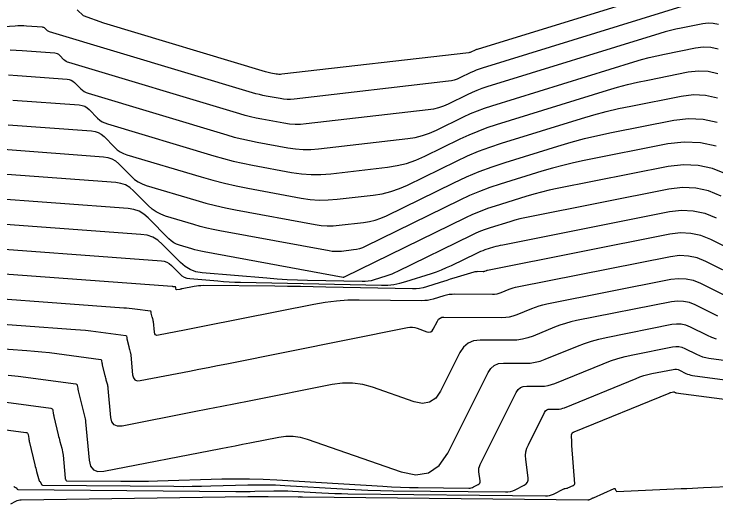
# Model space of a CAD drawing. Extents: x 1768942 to 1774819, y 723037 to 732099.
# Drawn here: x 1770521.39 to 1770564.04, y 731446.15 to 731475.88 of the extents above; entities that cross this region are included whole.
import ezdxf

# ---------------------------------------------------------------- set-up
doc = ezdxf.new("R2010")
doc.units = 0
doc.layers.add('R_Contours', color=7, linetype='Continuous')

msp = doc.modelspace()

# ---------------------------------------------------------------- linework, layer by layer
at = {"layer": 'R_Contours'}
for points in [[(1770563.81, 731478.147), (1770549.526, 731473.738), (1770549.482, 731473.724), (1770549.439, 731473.707), (1770549.396, 731473.689), (1770549.354, 731473.67), (1770549.187, 731473.588), (1770549.145, 731473.57), (1770549.102, 731473.555), (1770549.057, 731473.544), (1770549.012, 731473.537), (1770537.652, 731472.23), (1770537.568, 731472.224), (1770537.485, 731472.224), (1770537.402, 731472.229), (1770537.319, 731472.242), (1770536.989, 731472.302), (1770536.907, 731472.319), (1770536.825, 731472.337), (1770536.743, 731472.358), (1770536.663, 731472.381), (1770526.844, 731475.32), (1770525.605, 731475.776), (1770525.213, 731476.148)], [(1770562.221, 731476.426), (1770549.821, 731472.598), (1770549.646, 731472.541), (1770549.474, 731472.476), (1770549.305, 731472.405), (1770549.138, 731472.328), (1770548.476, 731472.004), (1770548.308, 731471.93), (1770548.136, 731471.872), (1770547.96, 731471.828), (1770547.779, 731471.8), (1770538.397, 731470.721), (1770538.185, 731470.704), (1770537.974, 731470.704), (1770537.763, 731470.719), (1770537.552, 731470.749), (1770536.711, 731470.904), (1770536.501, 731470.945), (1770536.293, 731470.992), (1770536.086, 731471.045), (1770535.88, 731471.104), (1770523.535, 731474.8), (1770523.495, 731474.814), (1770523.457, 731474.834), (1770523.423, 731474.858), (1770523.391, 731474.886), (1770523.27, 731475.009), (1770523.238, 731475.037), (1770523.203, 731475.057), (1770523.164, 731475.071), (1770523.123, 731475.078), (1770522.153, 731475.149), (1770521.977, 731475.159), (1770521.801, 731475.163), (1770521.625, 731475.161), (1770521.449, 731475.153), (1770508.343, 731474.361)], [(1770564.185, 731475.247), (1770563.875, 731475.315), (1770563.559, 731475.33), (1770563.235, 731475.292), (1770561.925, 731475.032), (1770561.598, 731474.962), (1770561.274, 731474.885), (1770560.952, 731474.799), (1770560.631, 731474.705), (1770550.115, 731471.459), (1770549.81, 731471.358), (1770549.509, 731471.246), (1770549.213, 731471.121), (1770548.922, 731470.986), (1770547.765, 731470.419), (1770547.472, 731470.291), (1770547.171, 731470.189), (1770546.863, 731470.113), (1770546.547, 731470.063), (1770539.143, 731469.211), (1770538.802, 731469.185), (1770538.462, 731469.183), (1770538.123, 731469.208), (1770537.785, 731469.257), (1770536.433, 731469.505), (1770536.096, 731469.572), (1770535.761, 731469.648), (1770535.428, 731469.733), (1770535.098, 731469.827), (1770524.711, 731472.936), (1770524.628, 731472.967), (1770524.552, 731473.006), (1770524.481, 731473.055), (1770524.416, 731473.114), (1770524.166, 731473.367), (1770524.101, 731473.424), (1770524.029, 731473.466), (1770523.95, 731473.494), (1770523.864, 731473.507), (1770521.871, 731473.654), (1770521.51, 731473.674), (1770521.148, 731473.683)], [(1770521.042, 731472.19), (1770521.59, 731472.159), (1770524.606, 731471.937), (1770524.735, 731471.916), (1770524.854, 731471.874), (1770524.964, 731471.811), (1770525.063, 731471.726), (1770525.44, 731471.342), (1770525.539, 731471.253), (1770525.646, 731471.179), (1770525.762, 731471.119), (1770525.886, 731471.073), (1770534.316, 731468.549), (1770534.771, 731468.42), (1770535.229, 731468.303), (1770535.69, 731468.199), (1770536.154, 731468.107), (1770538.017, 731467.765), (1770538.483, 731467.697), (1770538.951, 731467.663), (1770539.419, 731467.665), (1770539.889, 731467.702), (1770545.314, 731468.326), (1770545.766, 731468.397), (1770546.206, 731468.505), (1770546.635, 731468.652), (1770547.054, 731468.835), (1770548.705, 731469.644), (1770549.122, 731469.838), (1770549.544, 731470.015), (1770549.974, 731470.175), (1770550.41, 731470.319), (1770559.042, 731472.983), (1770559.504, 731473.119), (1770559.968, 731473.243), (1770560.436, 731473.355), (1770560.906, 731473.455), (1770562.795, 731473.83), (1770563.262, 731473.885), (1770563.719, 731473.864), (1770564.166, 731473.765)], [(1770521.308, 731470.664), (1770525.347, 731470.367), (1770525.52, 731470.339), (1770525.68, 731470.283), (1770525.826, 731470.198), (1770525.959, 731470.084), (1770526.465, 731469.57), (1770526.597, 731469.451), (1770526.74, 731469.351), (1770526.896, 731469.271), (1770527.062, 731469.21), (1770533.534, 731467.272), (1770534.113, 731467.107), (1770534.697, 731466.958), (1770535.285, 731466.825), (1770535.876, 731466.708), (1770538.25, 731466.272), (1770538.844, 731466.186), (1770539.439, 731466.143), (1770540.037, 731466.145), (1770540.635, 731466.192), (1770544.082, 731466.589), (1770544.668, 731466.681), (1770545.241, 731466.822), (1770545.799, 731467.012), (1770546.343, 731467.251), (1770548.489, 731468.302), (1770549.03, 731468.554), (1770549.58, 731468.784), (1770550.138, 731468.993), (1770550.704, 731469.18), (1770557.453, 731471.262), (1770558.056, 731471.44), (1770558.662, 731471.602), (1770559.273, 731471.748), (1770559.888, 731471.878), (1770562.355, 731472.368), (1770562.966, 731472.44), (1770563.562, 731472.412), (1770564.146, 731472.284)], [(1770521.026, 731469.169), (1770526.089, 731468.797), (1770526.306, 731468.762), (1770526.506, 731468.691), (1770526.689, 731468.584), (1770526.856, 731468.442), (1770527.489, 731467.798), (1770527.655, 731467.649), (1770527.835, 731467.524), (1770528.029, 731467.423), (1770528.238, 731467.346), (1770532.751, 731465.995), (1770533.456, 731465.795), (1770534.165, 731465.614), (1770534.879, 731465.452), (1770535.598, 731465.31), (1770538.839, 731464.715), (1770539.382, 731464.635), (1770539.927, 731464.596), (1770540.473, 731464.599), (1770541.021, 731464.641), (1770543.214, 731464.893), (1770543.756, 731464.979), (1770544.284, 731465.109), (1770544.8, 731465.285), (1770545.302, 731465.505), (1770548.273, 731466.96), (1770548.939, 731467.27), (1770549.615, 731467.553), (1770550.302, 731467.81), (1770550.999, 731468.04), (1770555.863, 731469.541), (1770556.608, 731469.761), (1770557.357, 731469.96), (1770558.111, 731470.141), (1770558.87, 731470.302), (1770561.916, 731470.906), (1770562.669, 731470.995), (1770563.406, 731470.961), (1770564.126, 731470.802)], [(1770520.745, 731467.673), (1770526.83, 731467.226), (1770527.091, 731467.185), (1770527.332, 731467.1), (1770527.552, 731466.971), (1770527.752, 731466.8), (1770528.514, 731466.026), (1770528.713, 731465.847), (1770528.929, 731465.696), (1770529.163, 731465.575), (1770529.414, 731465.483), (1770532.44, 731464.577), (1770533.033, 731464.408), (1770533.63, 731464.256), (1770534.231, 731464.12), (1770534.836, 731464), (1770539.685, 731463.11), (1770540.049, 731463.056), (1770540.414, 731463.03), (1770540.78, 731463.032), (1770541.147, 731463.06), (1770542.617, 731463.229), (1770542.98, 731463.287), (1770543.334, 731463.374), (1770543.68, 731463.492), (1770544.016, 731463.639), (1770548.118, 731465.647), (1770548.877, 731466.001), (1770549.649, 731466.325), (1770550.433, 731466.618), (1770551.229, 731466.88), (1770554.436, 731467.87), (1770555.24, 731468.107), (1770556.05, 731468.323), (1770556.865, 731468.518), (1770557.685, 731468.692), (1770561.476, 731469.444), (1770562.373, 731469.55), (1770563.249, 731469.509), (1770564.107, 731469.321)], [(1770564.056, 731467.858), (1770563.094, 731468.069), (1770562.111, 731468.115), (1770561.107, 731467.996), (1770556.034, 731466.99), (1770555.385, 731466.852), (1770554.74, 731466.698), (1770554.099, 731466.527), (1770553.463, 731466.339), (1770550.925, 731465.556), (1770550.296, 731465.348), (1770549.675, 731465.116), (1770549.065, 731464.861), (1770548.464, 731464.581), (1770542.731, 731461.774), (1770542.56, 731461.699), (1770542.384, 731461.639), (1770542.204, 731461.595), (1770542.02, 731461.565), (1770541.274, 731461.48), (1770541.087, 731461.465), (1770540.901, 731461.464), (1770540.716, 731461.478), (1770540.531, 731461.505), (1770533.886, 731462.725), (1770533.489, 731462.804), (1770533.094, 731462.893), (1770532.702, 731462.993), (1770532.312, 731463.104), (1770530.59, 731463.62), (1770530.296, 731463.727), (1770530.023, 731463.869), (1770529.77, 731464.044), (1770529.538, 731464.253), (1770528.649, 731465.158), (1770528.415, 731465.358), (1770528.157, 731465.508), (1770527.876, 731465.607), (1770527.572, 731465.656), (1770520.379, 731466.185)], [(1770564.678, 731466.16), (1770563.823, 731466.502), (1770562.948, 731466.695), (1770562.053, 731466.737), (1770561.139, 731466.628), (1770554.383, 731465.287), (1770553.905, 731465.186), (1770553.43, 731465.072), (1770552.959, 731464.947), (1770552.49, 731464.809), (1770550.622, 731464.232), (1770550.158, 731464.079), (1770549.702, 731463.908), (1770549.252, 731463.72), (1770548.81, 731463.514), (1770541.445, 731459.908), (1770541.44, 731459.906), (1770541.434, 731459.904), (1770541.429, 731459.902), (1770541.423, 731459.901), (1770541.4, 731459.899), (1770541.394, 731459.898), (1770541.388, 731459.898), (1770541.383, 731459.899), (1770541.377, 731459.9), (1770532.936, 731461.45), (1770532.746, 731461.487), (1770532.558, 731461.53), (1770532.37, 731461.578), (1770532.184, 731461.631), (1770531.442, 731461.853), (1770531.263, 731461.919), (1770531.096, 731462.005), (1770530.941, 731462.113), (1770530.799, 731462.24), (1770529.545, 731463.516), (1770529.278, 731463.745), (1770528.983, 731463.917), (1770528.662, 731464.03), (1770528.314, 731464.086), (1770519.516, 731464.732)], [(1770564.361, 731464.838), (1770563.59, 731465.147), (1770562.802, 731465.32), (1770561.995, 731465.358), (1770561.171, 731465.26), (1770552.732, 731463.585), (1770552.425, 731463.52), (1770552.121, 731463.447), (1770551.818, 731463.366), (1770551.517, 731463.278), (1770550.318, 731462.908), (1770550.021, 731462.81), (1770549.728, 731462.7), (1770549.439, 731462.579), (1770549.155, 731462.447), (1770544.677, 731460.254), (1770544.508, 731460.175), (1770544.336, 731460.102), (1770544.161, 731460.036), (1770543.984, 731459.976), (1770543.271, 731459.748), (1770543.091, 731459.699), (1770542.91, 731459.665), (1770542.726, 731459.646), (1770542.54, 731459.642), (1770539.217, 731459.712), (1770538.601, 731459.729), (1770537.985, 731459.757), (1770537.37, 731459.795), (1770536.756, 731459.843), (1770532.809, 731460.184), (1770532.438, 731460.247), (1770532.096, 731460.371), (1770531.782, 731460.556), (1770531.496, 731460.801), (1770530.412, 731461.904), (1770530.126, 731462.149), (1770529.812, 731462.332), (1770529.469, 731462.453), (1770529.098, 731462.512), (1770518.653, 731463.28)], [(1770517.79, 731461.828), (1770530.345, 731460.905), (1770530.517, 731460.878), (1770530.675, 731460.822), (1770530.821, 731460.737), (1770530.952, 731460.624), (1770531.454, 731460.114), (1770531.586, 731460.001), (1770531.731, 731459.916), (1770531.889, 731459.858), (1770532.06, 731459.829), (1770533.765, 731459.682), (1770534.108, 731459.655), (1770534.452, 731459.634), (1770534.796, 731459.618), (1770535.141, 731459.608), (1770543.713, 731459.429), (1770544.091, 731459.437), (1770544.465, 731459.475), (1770544.834, 731459.545), (1770545.199, 731459.645), (1770546.745, 731460.138), (1770547.058, 731460.244), (1770547.366, 731460.361), (1770547.67, 731460.49), (1770547.969, 731460.63), (1770549.501, 731461.38), (1770549.627, 731461.438), (1770549.754, 731461.492), (1770549.884, 731461.54), (1770550.015, 731461.584), (1770550.544, 731461.747), (1770550.677, 731461.786), (1770550.811, 731461.822), (1770550.945, 731461.854), (1770551.081, 731461.883), (1770561.203, 731463.892), (1770561.937, 731463.979), (1770562.655, 731463.945), (1770563.358, 731463.791), (1770564.044, 731463.516)], [(1770566.283, 731460.93), (1770563.727, 731462.194), (1770563.125, 731462.435), (1770562.509, 731462.57), (1770561.879, 731462.6), (1770561.235, 731462.524), (1770550.152, 731460.324), (1770550.13, 731460.319), (1770550.108, 731460.313), (1770550.086, 731460.306), (1770550.065, 731460.298), (1770549.981, 731460.263), (1770549.959, 731460.255), (1770549.937, 731460.25), (1770549.915, 731460.247), (1770549.893, 731460.246), (1770549.563, 731460.248), (1770549.501, 731460.247), (1770549.44, 731460.24), (1770549.379, 731460.229), (1770549.319, 731460.213), (1770548.101, 731459.845), (1770547.894, 731459.782), (1770547.687, 731459.718), (1770547.48, 731459.654), (1770547.273, 731459.588), (1770546.447, 731459.325), (1770546.239, 731459.267), (1770546.029, 731459.228), (1770545.816, 731459.206), (1770545.6, 731459.202), (1770540.331, 731459.312), (1770539.558, 731459.327), (1770538.785, 731459.34), (1770538.011, 731459.35), (1770537.238, 731459.358), (1770532.869, 731459.399), (1770532.734, 731459.397), (1770532.599, 731459.388), (1770532.465, 731459.372), (1770532.331, 731459.348), (1770531.608, 731459.204), (1770531.57, 731459.197), (1770531.533, 731459.189), (1770531.496, 731459.182), (1770531.458, 731459.174), (1770531.262, 731459.136), (1770531.249, 731459.136), (1770531.24, 731459.139), (1770531.234, 731459.147), (1770531.231, 731459.159), (1770531.224, 731459.239), (1770531.223, 731459.244), (1770531.221, 731459.25), (1770531.216, 731459.27), (1770531.208, 731459.304), (1770531.206, 731459.314), (1770531.205, 731459.316), (1770531.203, 731459.317), (1770531.084, 731459.333), (1770531.063, 731459.335), (1770531.043, 731459.337), (1770531.023, 731459.339), (1770531.002, 731459.341), (1770516.927, 731460.375)], [(1770565.457, 731459.86), (1770563.41, 731460.872), (1770562.892, 731461.079), (1770562.363, 731461.196), (1770561.821, 731461.221), (1770561.267, 731461.155), (1770551.957, 731459.307), (1770551.828, 731459.279), (1770551.701, 731459.244), (1770551.576, 731459.203), (1770551.453, 731459.156), (1770550.965, 731458.956), (1770550.841, 731458.912), (1770550.715, 731458.881), (1770550.587, 731458.863), (1770550.456, 731458.858), (1770548.171, 731458.874), (1770548.001, 731458.869), (1770547.832, 731458.852), (1770547.665, 731458.821), (1770547.5, 731458.778), (1770546.843, 731458.579), (1770546.678, 731458.536), (1770546.511, 731458.506), (1770546.343, 731458.488), (1770546.172, 731458.483), (1770542.356, 731458.519), (1770541.665, 731458.508), (1770540.977, 731458.461), (1770540.292, 731458.378), (1770539.611, 731458.26), (1770532.962, 731456.933), (1770532.659, 731456.873), (1770532.356, 731456.813), (1770532.053, 731456.753), (1770531.75, 731456.694), (1770530.159, 731456.384), (1770530.058, 731456.379), (1770529.984, 731456.409), (1770529.934, 731456.472), (1770529.911, 731456.57), (1770529.851, 731457.214), (1770529.849, 731457.237), (1770529.845, 731457.26), (1770529.84, 731457.283), (1770529.835, 731457.306), (1770529.81, 731457.397), (1770529.804, 731457.419), (1770529.798, 731457.442), (1770529.792, 731457.465), (1770529.787, 731457.488), (1770529.728, 731457.732), (1770529.726, 731457.743), (1770529.723, 731457.754), (1770529.721, 731457.765), (1770529.72, 731457.776), (1770529.713, 731457.821), (1770529.71, 731457.83), (1770529.704, 731457.838), (1770529.697, 731457.843), (1770529.687, 731457.846), (1770528.721, 731457.974), (1770528.556, 731457.994), (1770528.39, 731458.012), (1770528.225, 731458.028), (1770528.059, 731458.041), (1770516.064, 731458.923)], [(1770515.201, 731457.471), (1770525.117, 731456.742), (1770525.428, 731456.717), (1770525.738, 731456.687), (1770526.048, 731456.653), (1770526.357, 731456.614), (1770528.17, 731456.375), (1770528.189, 731456.37), (1770528.203, 731456.36), (1770528.213, 731456.346), (1770528.219, 731456.328), (1770528.232, 731456.244), (1770528.235, 731456.223), (1770528.239, 731456.203), (1770528.243, 731456.182), (1770528.248, 731456.161), (1770528.358, 731455.703), (1770528.368, 731455.66), (1770528.379, 731455.617), (1770528.39, 731455.575), (1770528.401, 731455.532), (1770528.448, 731455.362), (1770528.458, 731455.319), (1770528.467, 731455.276), (1770528.474, 731455.232), (1770528.479, 731455.188), (1770528.591, 731453.981), (1770528.635, 731453.798), (1770528.727, 731453.678), (1770528.868, 731453.623), (1770529.056, 731453.632), (1770532.042, 731454.214), (1770532.611, 731454.325), (1770533.179, 731454.436), (1770533.748, 731454.549), (1770534.316, 731454.662), (1770545.291, 731456.853), (1770545.44, 731456.873), (1770545.587, 731456.873), (1770545.732, 731456.852), (1770545.876, 731456.812), (1770546.476, 731456.602), (1770546.598, 731456.578), (1770546.702, 731456.596), (1770546.79, 731456.655), (1770546.86, 731456.758), (1770547.106, 731457.251), (1770547.178, 731457.358), (1770547.268, 731457.435), (1770547.377, 731457.481), (1770547.505, 731457.495), (1770551.02, 731457.469), (1770551.259, 731457.479), (1770551.493, 731457.512), (1770551.723, 731457.569), (1770551.949, 731457.648), (1770552.842, 731458.014), (1770553.066, 731458.1), (1770553.295, 731458.175), (1770553.526, 731458.238), (1770553.761, 731458.291), (1770561.299, 731459.787), (1770561.763, 731459.842), (1770562.216, 731459.821), (1770562.66, 731459.723), (1770563.093, 731459.55), (1770564.807, 731458.703)], [(1770564.156, 731457.545), (1770562.776, 731458.228), (1770562.427, 731458.368), (1770562.07, 731458.446), (1770561.705, 731458.463), (1770561.331, 731458.419), (1770555.566, 731457.275), (1770555.224, 731457.198), (1770554.888, 731457.106), (1770554.556, 731456.997), (1770554.23, 731456.872), (1770552.933, 731456.341), (1770552.605, 731456.225), (1770552.271, 731456.143), (1770551.931, 731456.095), (1770551.583, 731456.081), (1770549.71, 731456.094), (1770549.311, 731456.049), (1770548.971, 731455.907), (1770548.69, 731455.669), (1770548.468, 731455.333), (1770547.3, 731452.999), (1770547.006, 731452.57), (1770546.639, 731452.319), (1770546.201, 731452.244), (1770545.691, 731452.347), (1770543.174, 731453.228), (1770542.57, 731453.396), (1770541.959, 731453.481), (1770541.343, 731453.482), (1770540.721, 731453.399), (1770535.67, 731452.391), (1770534.836, 731452.225), (1770534.003, 731452.06), (1770533.169, 731451.896), (1770532.335, 731451.733), (1770527.954, 731450.88), (1770527.677, 731450.867), (1770527.471, 731450.948), (1770527.336, 731451.123), (1770527.271, 731451.392), (1770527.107, 731453.163), (1770527.099, 731453.227), (1770527.089, 731453.291), (1770527.076, 731453.354), (1770527.061, 731453.417), (1770526.993, 731453.667), (1770526.976, 731453.73), (1770526.96, 731453.793), (1770526.944, 731453.855), (1770526.929, 731453.918), (1770526.768, 731454.591), (1770526.761, 731454.621), (1770526.755, 731454.651), (1770526.749, 731454.682), (1770526.744, 731454.712), (1770526.725, 731454.834), (1770526.717, 731454.862), (1770526.702, 731454.882), (1770526.682, 731454.896), (1770526.654, 731454.904), (1770523.994, 731455.255), (1770523.54, 731455.312), (1770523.085, 731455.362), (1770522.63, 731455.406), (1770522.174, 731455.442), (1770514.338, 731456.018)], [(1770521.032, 731453.971), (1770521.631, 731453.896), (1770525.138, 731453.433), (1770525.174, 731453.423), (1770525.202, 731453.405), (1770525.221, 731453.377), (1770525.231, 731453.341), (1770525.256, 731453.18), (1770525.263, 731453.14), (1770525.271, 731453.1), (1770525.279, 731453.06), (1770525.288, 731453.02), (1770525.5, 731452.134), (1770525.52, 731452.051), (1770525.541, 731451.968), (1770525.562, 731451.885), (1770525.584, 731451.803), (1770525.674, 731451.473), (1770525.694, 731451.39), (1770525.711, 731451.307), (1770525.725, 731451.223), (1770525.734, 731451.138), (1770525.951, 731448.803), (1770526.036, 731448.448), (1770526.215, 731448.217), (1770526.486, 731448.111), (1770526.851, 731448.129), (1770533.944, 731449.509), (1770534.385, 731449.595), (1770534.826, 731449.682), (1770535.267, 731449.769), (1770535.708, 731449.857), (1770537.471, 731450.209), (1770537.91, 731450.267), (1770538.345, 731450.267), (1770538.775, 731450.207), (1770539.201, 731450.088), (1770544.907, 731448.091), (1770545.805, 731447.91), (1770546.576, 731448.042), (1770547.222, 731448.485), (1770547.74, 731449.24), (1770550.185, 731454.125), (1770550.352, 731454.378), (1770550.564, 731454.558), (1770550.821, 731454.666), (1770551.122, 731454.7), (1770552.418, 731454.69), (1770552.739, 731454.703), (1770553.054, 731454.748), (1770553.363, 731454.824), (1770553.666, 731454.931), (1770555.618, 731455.731), (1770556.046, 731455.894), (1770556.481, 731456.037), (1770556.923, 731456.158), (1770557.37, 731456.258), (1770561.363, 731457.051), (1770561.646, 731457.084), (1770561.924, 731457.071), (1770562.194, 731457.012), (1770562.459, 731456.906), (1770563.506, 731456.388), (1770563.771, 731456.27), (1770564.044, 731456.175)], [(1770519.218, 731452.544), (1770523.621, 731451.962), (1770523.666, 731451.95), (1770523.701, 731451.927), (1770523.724, 731451.893), (1770523.737, 731451.848), (1770523.769, 731451.648), (1770523.777, 731451.598), (1770523.786, 731451.548), (1770523.797, 731451.499), (1770523.808, 731451.449), (1770524.071, 731450.349), (1770524.096, 731450.246), (1770524.122, 731450.143), (1770524.148, 731450.04), (1770524.176, 731449.938), (1770524.287, 731449.529), (1770524.313, 731449.426), (1770524.334, 731449.322), (1770524.35, 731449.218), (1770524.362, 731449.113), (1770524.492, 731447.708), (1770524.495, 731447.692), (1770524.498, 731447.676), (1770524.504, 731447.661), (1770524.511, 731447.647), (1770524.542, 731447.589), (1770524.551, 731447.576), (1770524.562, 731447.567), (1770524.575, 731447.562), (1770524.59, 731447.56), (1770527.885, 731447.528), (1770528.44, 731447.526), (1770528.995, 731447.528), (1770529.549, 731447.537), (1770530.104, 731447.55), (1770534.017, 731447.666), (1770534.854, 731447.682), (1770535.69, 731447.678), (1770536.526, 731447.656), (1770537.362, 731447.614), (1770543.794, 731447.223), (1770544.331, 731447.193), (1770544.869, 731447.171), (1770545.406, 731447.155), (1770545.944, 731447.146), (1770549.017, 731447.113), (1770549.094, 731447.117), (1770549.168, 731447.129), (1770549.24, 731447.15), (1770549.31, 731447.181), (1770549.586, 731447.32), (1770549.646, 731447.36), (1770549.685, 731447.41), (1770549.705, 731447.471), (1770549.705, 731447.543), (1770549.634, 731448.091), (1770549.627, 731448.206), (1770549.637, 731448.319), (1770549.665, 731448.428), (1770549.709, 731448.535), (1770551.901, 731452.917), (1770552.014, 731453.088), (1770552.157, 731453.209), (1770552.331, 731453.282), (1770552.535, 731453.305), (1770553.41, 731453.298), (1770553.627, 731453.307), (1770553.84, 731453.337), (1770554.049, 731453.389), (1770554.253, 731453.461), (1770557.18, 731454.66), (1770557.623, 731454.829), (1770558.072, 731454.977), (1770558.528, 731455.102), (1770558.991, 731455.205), (1770561.395, 731455.683), (1770561.588, 731455.705), (1770561.777, 731455.697), (1770561.962, 731455.656), (1770562.142, 731455.584), (1770562.856, 731455.231), (1770563.037, 731455.15), (1770563.222, 731455.085), (1770563.412, 731455.036), (1770563.607, 731455.002), (1770568.12, 731454.399)], [(1770516.069, 731451.289), (1770522.105, 731450.491), (1770522.159, 731450.476), (1770522.2, 731450.449), (1770522.228, 731450.408), (1770522.244, 731450.355), (1770522.281, 731450.116), (1770522.291, 731450.056), (1770522.302, 731449.997), (1770522.314, 731449.938), (1770522.328, 731449.879), (1770522.654, 731448.516), (1770522.678, 731448.417), (1770522.703, 731448.318), (1770522.728, 731448.219), (1770522.754, 731448.121), (1770522.911, 731447.543), (1770522.914, 731447.537), (1770522.917, 731447.532), (1770522.921, 731447.528), (1770522.927, 731447.525), (1770522.95, 731447.513), (1770522.956, 731447.51), (1770522.961, 731447.506), (1770522.965, 731447.502), (1770522.969, 731447.496), (1770523.048, 731447.349), (1770523.064, 731447.326), (1770523.084, 731447.309), (1770523.108, 731447.299), (1770523.136, 731447.296), (1770531.095, 731447.219), (1770531.657, 731447.216), (1770532.219, 731447.219), (1770532.781, 731447.228), (1770533.343, 731447.241), (1770535.59, 731447.308), (1770536.152, 731447.318), (1770536.714, 731447.316), (1770537.275, 731447.301), (1770537.836, 731447.273), (1770541.334, 731447.06), (1770542.105, 731447.018), (1770542.875, 731446.986), (1770543.646, 731446.963), (1770544.417, 731446.95), (1770551.24, 731446.877), (1770551.394, 731446.884), (1770551.544, 731446.909), (1770551.689, 731446.952), (1770551.831, 731447.014), (1770552.388, 731447.294), (1770552.507, 731447.375), (1770552.586, 731447.476), (1770552.626, 731447.599), (1770552.626, 731447.743), (1770552.483, 731448.848), (1770552.47, 731449.081), (1770552.491, 731449.308), (1770552.546, 731449.529), (1770552.635, 731449.745), (1770553.617, 731451.708), (1770553.676, 731451.797), (1770553.751, 731451.86), (1770553.841, 731451.898), (1770553.947, 731451.91), (1770554.402, 731451.907), (1770554.515, 731451.911), (1770554.626, 731451.927), (1770554.734, 731451.954), (1770554.841, 731451.991), (1770559.181, 731453.77), (1770559.417, 731453.86), (1770559.656, 731453.938), (1770559.899, 731454.005), (1770560.146, 731454.06), (1770561.427, 731454.314), (1770561.53, 731454.327), (1770561.631, 731454.322), (1770561.729, 731454.3), (1770561.825, 731454.262), (1770562.206, 731454.074), (1770562.302, 731454.031), (1770562.401, 731453.996), (1770562.502, 731453.97), (1770562.606, 731453.952), (1770567.611, 731453.282)], [(1770521.376, 731447.21), (1770521.393, 731447.198), (1770521.412, 731447.187), (1770521.43, 731447.177), (1770521.523, 731447.134), (1770521.534, 731447.127), (1770521.544, 731447.12), (1770521.552, 731447.111), (1770521.558, 731447.1), (1770521.583, 731447.055), (1770521.59, 731447.045), (1770521.598, 731447.038), (1770521.609, 731447.034), (1770521.621, 731447.032), (1770534.87, 731446.904), (1770535.157, 731446.903), (1770535.443, 731446.904), (1770535.73, 731446.909), (1770536.017, 731446.916), (1770537.164, 731446.95), (1770537.45, 731446.955), (1770537.737, 731446.954), (1770538.023, 731446.946), (1770538.31, 731446.932), (1770540.095, 731446.823), (1770540.488, 731446.802), (1770540.881, 731446.785), (1770541.275, 731446.774), (1770541.668, 731446.767), (1770553.683, 731446.638), (1770553.806, 731446.644), (1770553.926, 731446.664), (1770554.042, 731446.699), (1770554.155, 731446.748), (1770554.786, 731447.065), (1770554.805, 731447.074), (1770554.825, 731447.081), (1770554.846, 731447.086), (1770554.866, 731447.089), (1770554.951, 731447.099), (1770554.972, 731447.102), (1770554.993, 731447.107), (1770555.013, 731447.113), (1770555.032, 731447.121), (1770555.351, 731447.262), (1770555.364, 731447.269), (1770555.376, 731447.276), (1770555.387, 731447.284), (1770555.398, 731447.293), (1770555.44, 731447.332), (1770555.449, 731447.342), (1770555.455, 731447.354), (1770555.458, 731447.366), (1770555.459, 731447.38), (1770555.279, 731449.698), (1770555.276, 731449.733), (1770555.275, 731449.769), (1770555.274, 731449.805), (1770555.274, 731449.841), (1770555.274, 731449.99), (1770555.274, 731450.023), (1770555.272, 731450.055), (1770555.27, 731450.088), (1770555.266, 731450.12), (1770555.248, 731450.259), (1770555.247, 731450.286), (1770555.249, 731450.313), (1770555.256, 731450.339), (1770555.266, 731450.365), (1770555.334, 731450.5), (1770555.338, 731450.507), (1770555.344, 731450.512), (1770555.351, 731450.514), (1770555.359, 731450.515), (1770555.394, 731450.515), (1770555.403, 731450.515), (1770555.412, 731450.517), (1770555.42, 731450.519), (1770555.428, 731450.522), (1770561.182, 731452.879), (1770561.211, 731452.89), (1770561.24, 731452.9), (1770561.27, 731452.908), (1770561.301, 731452.915), (1770561.459, 731452.946), (1770561.472, 731452.948), (1770561.484, 731452.947), (1770561.497, 731452.944), (1770561.508, 731452.94), (1770561.555, 731452.916), (1770561.567, 731452.911), (1770561.58, 731452.907), (1770561.592, 731452.904), (1770561.605, 731452.901), (1770565.328, 731452.404)], [(1770521.188, 731446.149), (1770521.491, 731446.314), (1770521.568, 731446.351), (1770521.648, 731446.377), (1770521.73, 731446.393), (1770521.815, 731446.399), (1770535.589, 731446.604), (1770535.897, 731446.608), (1770536.205, 731446.609), (1770536.513, 731446.609), (1770536.821, 731446.607), (1770538.645, 731446.59), (1770538.656, 731446.589), (1770538.668, 731446.59), (1770538.68, 731446.59), (1770538.691, 731446.59), (1770538.737, 731446.591), (1770538.749, 731446.592), (1770538.76, 731446.592), (1770538.772, 731446.591), (1770538.784, 731446.591), (1770538.855, 731446.586), (1770538.871, 731446.585), (1770538.887, 731446.585), (1770538.903, 731446.584), (1770538.919, 731446.584), (1770556.249, 731446.398), (1770556.28, 731446.4), (1770556.311, 731446.405), (1770556.34, 731446.414), (1770556.369, 731446.426), (1770556.528, 731446.506), (1770556.533, 731446.508), (1770556.538, 731446.51), (1770556.543, 731446.511), (1770556.548, 731446.512), (1770556.57, 731446.515), (1770556.575, 731446.515), (1770556.58, 731446.517), (1770556.585, 731446.518), (1770556.59, 731446.52), (1770557.856, 731447.083), (1770557.877, 731447.089), (1770557.895, 731447.087), (1770557.909, 731447.076), (1770557.919, 731447.056), (1770557.951, 731446.96), (1770557.962, 731446.939), (1770557.976, 731446.924), (1770557.995, 731446.916), (1770558.019, 731446.914), (1770561.928, 731447.081), (1770562.266, 731447.095), (1770562.604, 731447.11), (1770562.941, 731447.124), (1770563.279, 731447.139), (1770565.252, 731447.222)]]:
    msp.add_lwpolyline(points, dxfattribs=at)

doc.saveas('drawing.dxf')
